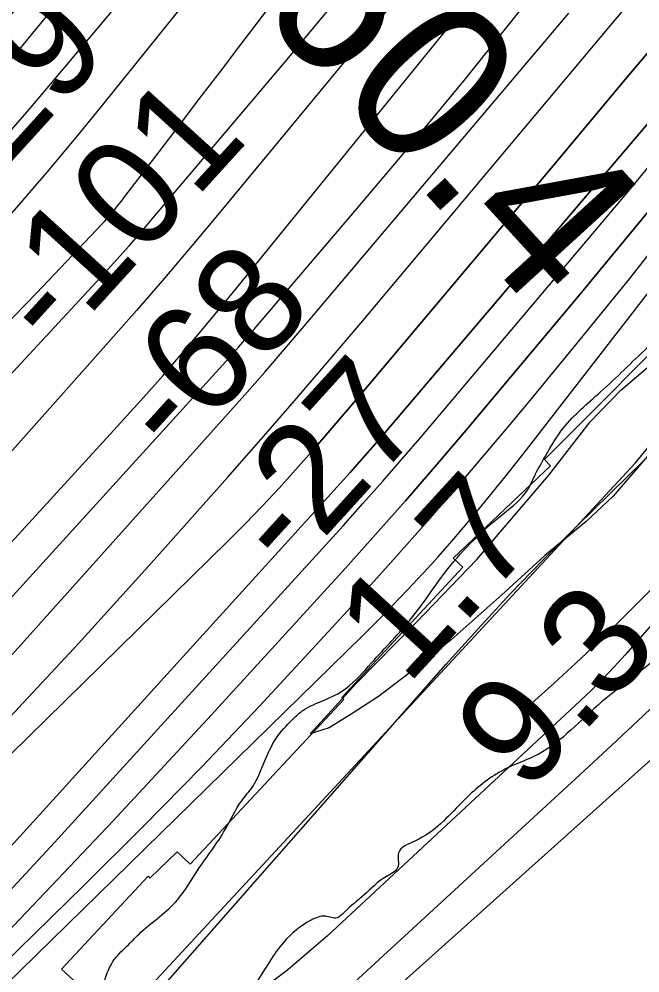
# Model space of a CAD drawing. Extents: x 3855477 to 3893699, y 299188 to 325115.
# Drawn here: x 3874272 to 3874657, y 311366 to 311956 of the extents above; entities that cross this region are included whole.
import ezdxf

# ---------------------------------------------------------------- set-up
doc = ezdxf.new("R2010")
doc.units = 0
for name, color, linetype in [('V-RIVR-EDGE', 7, 'Continuous'), ('V-RIVR-RANG', 7, 'Continuous'), ('V-ROAD-CNTR', 7, 'Continuous'), ('V-RRAP-FSHR', 7, 'Continuous'), ('V-RRAP-RVMT', 7, 'Continuous'), ('V-SURV-IDEN', 7, 'Continuous'), ('V-TOPO-DPTH', 7, 'Continuous'), ('V-TOPO-MAJR', 7, 'Continuous'), ('V-TOPO-MINR', 7, 'Continuous'), ('V-TOPO-WATR', 7, 'Continuous'), ('V-WETL-SWMP', 7, 'Continuous')]:
    doc.layers.add(name, color=color, linetype=linetype)

msp = doc.modelspace()

# ---------------------------------------------------------------- linework, layer by layer
at = {"layer": 'V-RIVR-EDGE'}
for points in [[(3874811.52, 311736.62), (3874801.78, 311726.44), (3874795.95, 311723.06), (3874786.69, 311709.48), (3874774.99, 311692.03), (3874765.73, 311680.4), (3874760.38, 311675.55), (3874756.48, 311671.68), (3874755.02, 311669.74), (3874754.02, 311657.11), (3874750.61, 311652.75), (3874730.64, 311629.98), (3874688.27, 311581.52), (3874662.96, 311557.3), (3874630.84, 311531.64), (3874590.94, 311499.69), (3874578.3, 311494.38), (3874568.09, 311489.06), (3874546.19, 311471.15), (3874517.48, 311447.42), (3874507.27, 311440.16), (3874506.76, 311430.94), (3874499.95, 311425.61), (3874485.83, 311413.99), (3874473.67, 311403.34), (3874469.29, 311399.95), (3874462.01, 311400.94), (3874453.26, 311398.53), (3874436.23, 311384.97), (3874419.17, 311359.76), (3874404.56, 311343.77), (3874391.43, 311336.04), (3874381.7, 311328.78), (3874372.94, 311323.94), (3874334.04, 311300.24), (3874318.95, 311288.14), (3874296.09, 311272.17), (3874286.86, 311271.71), (3874281.03, 311271.72), (3874277.64, 311274.64), (3874275.71, 311279.99), (3874276.22, 311290.19), (3874287.43, 311308.13), (3874304.48, 311328), (3874318.12, 311344.96), (3874324.96, 311360.48), (3874331.3, 311374.06), (3874340.07, 311383.27), (3874347.86, 311391.02), (3874359.54, 311400.7), (3874370.73, 311411.36), (3874382.92, 311429.3), (3874399.98, 311454.51), (3874410.22, 311472.45), (3874417.04, 311481.18), (3874424.36, 311496.7), (3874431.68, 311511.25), (3874441.42, 311522.4), (3874448.72, 311528.69), (3874460.88, 311534.49), (3874474.5, 311541.74), (3874490.56, 311557.73), (3874515.4, 311585.35), (3874537.81, 311615.88), (3874571.89, 311649.79), (3874587.47, 311665.3), (3874591.37, 311673.06), (3874598.2, 311685.67), (3874609.41, 311703.12), (3874632.29, 311725.4), (3874661.5, 311753.01), (3874702.39, 311789.82), (3874747.17, 311834.87), (3874776.88, 311867.34), (3874827.04, 311925), (3874850.9, 311952.14), (3874867.96, 311974.44), (3874897.2, 312017.1), (3874905.96, 312025.82), (3874920.08, 312038.41), (3874931.77, 312053.44), (3874961, 312089.3), (3874980.49, 312116.45), (3874999.99, 312147), (3875008.29, 312165.43), (3875018.53, 312183.37), (3875057.53, 312243.01), (3875088.75, 312298.29), (3875101.43, 312319.15), (3875109.73, 312338.06), (3875120.95, 312356.49), (3875140.44, 312385.1), (3875173.57, 312427.26), (3875193.05, 312450.04), (3875206.2, 312463.61), (3875226.63, 312478.61), (3875238.79, 312488.29), (3875251.94, 312502.83), (3875272.41, 312533.37), (3875289.46, 312552.76), (3875297.77, 312573.13), (3875308, 312589.13), (3875324.13, 312628.43), (3875341.7, 312663.84), (3875369.97, 312705.53), (3875403.13, 312760.33), (3875426.06, 312802.52), (3875441.19, 312835.5), (3875451.43, 312852.48), (3875461.66, 312865.08), (3875475.81, 312890.78), (3875507, 312935.38), (3875519.68, 312956.23), (3875530.41, 312977.09), (3875535.31, 312994.07), (3875538.24, 312999.89), (3875547.5, 313012.98), (3875562.12, 313036.26), (3875575.78, 313060.02), (3875596.74, 313091.05), (3875614.77, 313117.71), (3875626, 313140.03), (3875635.27, 313158.46), (3875644.05, 313172.03), (3875676.21, 313217.12), (3875692.3, 313242.33), (3875722.03, 313284.02), (3875742.49, 313313.11), (3875761.01, 313340.26), (3875780.99, 313367.89), (3875803.4, 313394.54), (3875828.26, 313434.31), (3875845.82, 313463.4), (3875871.16, 313499.76), (3875905.27, 313545.32), (3875928.17, 313577.81), (3875942.31, 313597.68), (3875962.27, 313620.46), (3875979.32, 313640.33), (3875992.46, 313651.95), (3876001.73, 313668.44), (3876009.53, 313680.07), (3876025.59, 313694.6), (3876045.06, 313710.58), (3876065.98, 313728.5), (3876083.98, 313742.54), (3876099.07, 313755.13), (3876123.42, 313784.2), (3876142.91, 313806.98), (3876155.09, 313822.98), (3876187.23, 313861.75), (3876226.68, 313907.78), (3876241.29, 313924.26), (3876248.11, 313930.56), (3876248.61, 313937.84), (3876248.64, 313949.49), (3876252.55, 313958.71), (3876258.39, 313964.04), (3876275.43, 313980.99), (3876296.86, 314007.17), (3876306.12, 314020.74), (3876310.02, 314027.04), (3876325.62, 314048.37), (3876348.02, 314075.03), (3876371.88, 314101.19), (3876401.1, 314135.11), (3876445.42, 314185.03), (3876469.78, 314216.53), (3876498.04, 314253.86), (3876542.37, 314311.05), (3876570.15, 314350.8), (3876588.67, 314375.04), (3876601.82, 314391.52), (3876616.46, 314421.59)], [(3874405.78, 311139.61), (3874436.69, 311179.06), (3874456.17, 311201.36), (3874480.98, 311216.83), (3874531.08, 311249.25), (3874561.22, 311262.29), (3874574.33, 311263.71), (3874595.7, 311263.17), (3874603.97, 311267.52), (3874611.26, 311269.93), (3874619.54, 311280.11), (3874631.7, 311288.34), (3874658.94, 311305.27), (3874678.4, 311320.76), (3874691.54, 311332.87), (3874706.62, 311341.08), (3874713.43, 311347.38), (3874717.34, 311356.6), (3874720.75, 311359.5), (3874744.09, 311374.01), (3874770.84, 311390.46), (3874790.79, 311405.95), (3874814.65, 311431.63), (3874841.43, 311460.22), (3874860.42, 311481.05), (3874866.29, 311495.61), (3874873.11, 311505.79), (3874883.82, 311515.47), (3874898.4, 311520.78), (3874901.34, 311530.97), (3874905.72, 311535.82), (3874911.56, 311540.17), (3874913.04, 311548.43), (3874916.46, 311556.67), (3874920.84, 311560.55), (3874933, 311567.8), (3874938.85, 311577.98), (3874946.64, 311586.71), (3874953.49, 311605.14), (3874966.16, 311624.05), (3874978.83, 311640.53), (3874989.06, 311654.59), (3875001.74, 311675.44), (3875018.31, 311701.62), (3875024.17, 311713.75), (3875029.04, 311719.08), (3875037.8, 311724.4), (3875046.55, 311731.18), (3875051.43, 311739.91), (3875054.86, 311753.01), (3875058.76, 311756.4), (3875064.59, 311758.33), (3875071.45, 311784.54)]]:
    msp.add_spline(points, degree=3, dxfattribs=at)
at = {"layer": 'V-ROAD-CNTR'}
msp.add_lwpolyline([(3874589.9, 311532.81), (3874603.54, 311545.08), (3874617.03, 311557.52), (3874630.36, 311570.13), (3874643.53, 311582.9), (3874656.53, 311595.84), (3874669.37, 311608.95)], dxfattribs=at)
at = {"layer": 'V-RRAP-FSHR'}
msp.add_lwpolyline([(3871160.36, 310198.85), (3872092.5, 310231.31), (3872703.68, 310306.49), (3873146.67, 310475.73), (3873720.65, 310781.07), (3874126.75, 311113.14), (3874653.73, 311681.26), (3875054, 312163.98), (3875195.62, 312370.2), (3875335.24, 312573.22), (3875624.3, 313104.41), (3875810.72, 313383.2), (3876574.37, 314316.24), (3876903.08, 314785.64), (3877140.93, 315153.85), (3877550.36, 315647.05), (3877883.87, 315859.32), (3878150.68, 316128.55), (3878406.81, 316465.09), (3878702.97, 316767.97), (3879162.98, 317098.83), (3879505.75, 317328.5)], dxfattribs=at)
at = {"layer": 'V-RRAP-RVMT'}
for points in [[(3874541.21, 311622.43), (3874601.32, 311679.64), (3874597.67, 311683.49), (3874692.44, 311778.52), (3874689.43, 311781.51), (3874779.51, 311871.9), (3874771.27, 311880.11), (3874863.93, 311976.49)], [(3873813.96, 310885.12), (3873920.14, 310968.59), (3873914.98, 310975.15), (3874016.56, 311046.68), (3874006.73, 311060.57), (3874115.43, 311142.12), (3874102.67, 311159.3), (3874125.29, 311179.21), (3874140.33, 311165.17), (3874235.4, 311267.12), (3874231.58, 311270.69), (3874311.43, 311356.34), (3874298.61, 311368.26), (3874352.23, 311425.7), (3874353.38, 311424.5), (3874370.21, 311440.73), (3874378.3, 311433.19), (3874473.37, 311535.14), (3874472.1, 311536.31), (3874547.19, 311616.86), (3874541.21, 311622.43)]]:
    msp.add_lwpolyline(points, dxfattribs=at)
at = {"layer": 'V-TOPO-DPTH'}
for points in [[(3872569.77, 310319.99), (3873290.58, 310535.1), (3873842.36, 310953.96), (3873864.3, 310972.06), (3873885.88, 310990.58), (3873906.89, 311009.74), (3873927.52, 311029.32), (3874484.8, 311574.28), (3874494.37, 311583.79), (3874503.83, 311593.4), (3874513.14, 311603.17), (3874522.33, 311613.03), (3874523.08, 311613.85), (3874531.75, 311623.45), (3874540.32, 311633.14), (3874548.74, 311642.96), (3874557.06, 311652.86), (3874565.26, 311662.87), (3874573.4, 311672.93), (3874581.44, 311683.07), (3874589.42, 311693.26), (3875088.8, 312337.47)], [(3873287.1, 310734.7), (3873776.82, 311048.41), (3873794.18, 311061.77), (3873811.14, 311075.6), (3873827.5, 311090.14), (3873843.45, 311105.15), (3874169.93, 311425.64), (3874217.2, 311473.01), (3874263.82, 311521.02), (3874309.44, 311569.97), (3874354.4, 311619.55), (3874401.37, 311672.44), (3874422.24, 311696.14), (3874442.98, 311719.95), (3874463.51, 311743.94), (3874483.9, 311768.05), (3874923.01, 312291.58)], [(3873287.1, 310734.7), (3873776.82, 311048.41), (3873794.18, 311061.77), (3873811.14, 311075.6), (3873827.5, 311090.14), (3873843.45, 311105.15), (3874169.93, 311425.64), (3874217.2, 311473.01), (3874263.82, 311521.02), (3874309.44, 311569.97), (3874354.4, 311619.55), (3874401.37, 311672.44), (3874422.24, 311696.14), (3874442.98, 311719.95), (3874463.51, 311743.94), (3874483.9, 311768.05), (3874923.01, 312291.58)], [(3874743.84, 311988.48), (3874495.24, 311696.03), (3874489.36, 311689.18), (3874483.43, 311682.37), (3874477.44, 311675.62), (3874471.4, 311668.91), (3874133.12, 311296.68), (3874089.12, 311249.09), (3874044.58, 311202), (3873999.26, 311155.67), (3873953.41, 311109.85), (3873873.53, 311031.38), (3873867.12, 311025.3), (3873860.58, 311019.36), (3873853.84, 311013.64), (3873846.97, 311008.08), (3873377.56, 310716.12), (3873331.97, 310690.54), (3873286.34, 310665.04), (3873234.86, 310636.4), (3872514.47, 310404.31)], [(3872514.47, 310404.31), (3873234.86, 310636.4), (3873286.34, 310665.04), (3873331.97, 310690.54), (3873377.56, 310716.12), (3873846.97, 311008.08), (3873853.84, 311013.64), (3873860.58, 311019.36), (3873867.12, 311025.3), (3873873.53, 311031.38), (3873953.41, 311109.85), (3873999.26, 311155.67), (3874044.58, 311202), (3874089.12, 311249.09), (3874133.12, 311296.68), (3874471.4, 311668.91), (3874477.44, 311675.62), (3874483.43, 311682.37), (3874489.36, 311689.18), (3874495.24, 311696.03), (3874743.84, 311988.48)], [(3873320.15, 310646.26), (3873844.47, 310981.26), (3873858.96, 310992.99), (3873873.18, 311005.03), (3873886.98, 311017.55), (3873900.51, 311030.37), (3874143.32, 311268.36), (3874206.62, 311331.45), (3874269.21, 311395.23), (3874330.73, 311460.05), (3874391.53, 311525.55), (3874474.46, 311616.41), (3874493.13, 311637.12), (3874511.62, 311657.98), (3874529.85, 311679.07), (3874547.9, 311700.32), (3874618.45, 311784.4), (3874671.19, 311848.15), (3874723.34, 311912.39), (3874774.59, 311977.35)], [(3874774.59, 311977.35), (3874723.34, 311912.39), (3874671.19, 311848.15), (3874618.45, 311784.4), (3874547.9, 311700.32), (3874529.85, 311679.07), (3874511.62, 311657.98), (3874493.13, 311637.12), (3874474.46, 311616.41), (3874391.53, 311525.55), (3874330.73, 311460.05), (3874269.21, 311395.23), (3874206.62, 311331.45), (3874143.32, 311268.36), (3873900.51, 311030.37), (3873886.98, 311017.55), (3873873.18, 311005.03), (3873858.96, 310992.99), (3873844.47, 310981.26), (3873320.15, 310646.26)], [(3874693.55, 311973.49), (3874647.68, 311918.71), (3874601.75, 311863.99), (3874555.78, 311809.3), (3874483.4, 311723.29), (3874473.54, 311711.67), (3874463.63, 311700.1), (3874453.63, 311688.61), (3874443.57, 311677.16), (3874433.35, 311665.86), (3874422.98, 311654.71), (3874412.38, 311643.78), (3874401.62, 311633), (3873862.86, 311104.43), (3873841.77, 311084.59), (3873820.16, 311065.37), (3873797.75, 311047.07), (3873774.82, 311029.38), (3873189.12, 310646.77), (3872540.78, 310446.57)], [(3874693.55, 311973.49), (3874647.68, 311918.71), (3874601.75, 311863.99), (3874555.78, 311809.3), (3874483.4, 311723.29), (3874473.54, 311711.67), (3874463.63, 311700.1), (3874453.63, 311688.61), (3874443.57, 311677.16), (3874433.35, 311665.86), (3874422.98, 311654.71), (3874412.38, 311643.78), (3874401.62, 311633), (3873862.86, 311104.43), (3873841.77, 311084.59), (3873820.16, 311065.37), (3873797.75, 311047.07), (3873774.82, 311029.38), (3873189.12, 310646.77), (3872540.78, 310446.57)], [(3875014.33, 311812.36), (3874965.01, 311793.43), (3874941.23, 311782.6), (3874918.58, 311769.99), (3874897.64, 311754.72), (3874877.83, 311737.67), (3874697.73, 311562.47), (3874678.36, 311543.79), (3874658.89, 311525.21), (3874639.26, 311506.8), (3874619.53, 311488.5), (3874187.36, 311091.01), (3874151.2, 311058.25), (3874114.73, 311025.85), (3874077.78, 310993.99), (3874040.51, 310962.5), (3873983.9, 310915.37), (3873974.72, 310907.7), (3873965.55, 310900), (3873956.42, 310892.27), (3873947.31, 310884.52), (3873696.37, 310670.17), (3874258.83, 311135.18), (3875014.33, 311812.36)]]:
    msp.add_lwpolyline(points, dxfattribs=at)
at = {"layer": 'V-TOPO-MAJR'}
for points in [[(3873663.27, 311200.06), (3873685.05, 311216.86), (3873706.02, 311234.68), (3873726.43, 311253.18), (3874197.93, 311701.4), (3874219.6, 311722.32), (3874241.06, 311743.45), (3874262.19, 311764.9), (3874283.11, 311786.57), (3874323.99, 311829.55), (3874325.24, 311830.94), (3874329.17, 311835.51), (3874331.41, 311838.17), (3874333.62, 311840.85), (3874335.79, 311843.57), (3874337.92, 311846.32), (3874359.04, 311874), (3874371.72, 311890.6), (3874384.39, 311907.2), (3874397.08, 311923.8), (3874409.76, 311940.4), (3874783.71, 312429.53)], [(3872437.91, 310468.61), (3873162.15, 310703.76), (3873184.69, 310715.15), (3873221.85, 310734.58), (3873778.87, 311067.38), (3873790.64, 311076.44), (3873802.14, 311085.82), (3873813.24, 311095.68), (3873824.05, 311105.87), (3873955.87, 311235.35), (3874031.66, 311311.21), (3874106.48, 311388), (3874179.83, 311466.2), (3874252.21, 311545.32), (3874399.77, 311709.72), (3874412.19, 311723.68), (3874424.53, 311737.71), (3874436.74, 311751.86), (3874448.87, 311766.08), (3874612.78, 311959.88)]]:
    msp.add_lwpolyline(points, dxfattribs=at)
at = {"layer": 'V-TOPO-MINR'}
for points in [[(3873262.66, 310595.58), (3873843.22, 310967.85), (3873861.52, 310982.66), (3873879.48, 310997.87), (3873896.92, 311013.66), (3873914.01, 311029.85), (3874312.47, 311419.96), (3874349.17, 311456.48), (3874385.46, 311493.41), (3874421.14, 311530.92), (3874456.4, 311568.84), (3874475.95, 311590.2), (3874500.94, 311617.9), (3874525.66, 311645.83), (3874550, 311674.09), (3874574.08, 311702.59), (3874588.74, 311720.18), (3874619.73, 311757.82), (3874650.42, 311795.7), (3874680.67, 311833.94), (3874710.61, 311872.42), (3875072.72, 312343.43)], [(3874001.34, 311341.28), (3874041.61, 311385.27), (3874331.12, 311701.65), (3874341.26, 311712.84), (3874351.34, 311724.09), (3874361.31, 311735.43), (3874371.22, 311746.83), (3874381.02, 311758.32), (3874390.76, 311769.86), (3874400.4, 311781.49), (3874409.97, 311793.17), (3874817.73, 312295.43)], [(3873287.1, 310734.7), (3873776.82, 311048.41), (3873794.18, 311061.77), (3873811.14, 311075.6), (3873827.5, 311090.14), (3873843.45, 311105.15), (3874169.93, 311425.64), (3874217.2, 311473.01), (3874263.82, 311521.02), (3874309.44, 311569.97), (3874354.4, 311619.55), (3874401.37, 311672.44), (3874422.24, 311696.14), (3874442.98, 311719.95), (3874463.51, 311743.94), (3874483.9, 311768.05), (3874923.01, 312291.58)], [(3874648.8, 312141.5), (3874396.32, 311835.95), (3874379.45, 311815.77), (3874362.42, 311795.72), (3874345.17, 311775.86), (3874327.77, 311756.13), (3874247.07, 311665.68), (3874188.57, 311601.44), (3874129.22, 311537.99), (3874068.61, 311475.76), (3874007.15, 311414.33), (3873767.36, 311179.45), (3873753.69, 311166.71), (3873739.62, 311154.45), (3873724.96, 311142.91), (3873709.9, 311131.85), (3873644.63, 311086.36), (3873596.29, 311053.47), (3873056.19, 310777.94), (3872409.24, 310547.29)], [(3873671.25, 311233.39), (3873683.64, 311244.03), (3873695.7, 311255.07), (3873950.18, 311499.45), (3874009.26, 311557.49), (3874067.44, 311616.41), (3874124.25, 311676.64), (3874180.17, 311737.74), (3874254.03, 311820.34), (3874272.17, 311840.94), (3874290.09, 311861.72), (3874307.69, 311882.78), (3874325.07, 311904.03), (3874517.76, 312143.36)], [(3872785.13, 310875.34), (3872818.4, 310891.25), (3872851.19, 310908.14), (3872883.65, 310925.68), (3872931.23, 310952.32), (3872939.65, 310957.05), (3872948.07, 310961.8), (3872956.47, 310966.58), (3872964.86, 310971.37), (3873635.38, 311313.1), (3873653.78, 311329.75), (3874189.14, 311844.3), (3874198.77, 311853.76), (3874208.25, 311863.36), (3874217.51, 311873.18), (3874226.62, 311883.13), (3874235.56, 311893.25), (3874244.41, 311903.44), (3874253.13, 311913.75), (3874261.76, 311924.13), (3874377.41, 312065.07)], [(3873394.35, 310706.38), (3873845.72, 310994.67), (3873856.4, 311003.32), (3873866.88, 311012.2), (3873877.05, 311021.42), (3873887.02, 311030.88), (3874012.43, 311153.95), (3874084.34, 311225.7), (3874155.42, 311298.25), (3874225.28, 311371.99), (3874294.31, 311446.51), (3874472.95, 311642.64), (3874485.3, 311656.36), (3874497.54, 311670.16), (3874509.63, 311684.1), (3874521.62, 311698.13), (3874646.45, 311845.92), (3874720.05, 311934.48), (3874792.71, 312023.81)], [(3872385.39, 310551.84), (3873061.93, 310842.34), (3873078.48, 310845.97), (3873082.75, 310846.93), (3873087, 310847.94), (3873091.24, 310849), (3873095.46, 310850.1), (3873725.22, 311169.9), (3873731.02, 311174.93), (3873736.65, 311180.15), (3873809.69, 311251.29), (3873851.39, 311292.54), (3873892.67, 311334.21), (3873933.3, 311376.51), (3873973.49, 311419.24), (3874325.28, 311798.97), (3874332.92, 311807.33), (3874340.48, 311815.76), (3874347.92, 311824.29), (3874355.29, 311832.9), (3874437.04, 311929.7), (3874484.76, 311987.13)], [(3872514.47, 310404.31), (3873234.86, 310636.4), (3873286.34, 310665.04), (3873331.97, 310690.54), (3873377.56, 310716.12), (3873846.97, 311008.08), (3873853.84, 311013.64), (3873860.58, 311019.36), (3873867.12, 311025.3), (3873873.53, 311031.38), (3873953.41, 311109.85), (3873999.26, 311155.67), (3874044.58, 311202), (3874089.12, 311249.09), (3874133.12, 311296.68), (3874471.4, 311668.91), (3874477.44, 311675.62), (3874483.43, 311682.37), (3874489.36, 311689.18), (3874495.24, 311696.03), (3874743.84, 311988.48)], [(3872763.92, 310836.27), (3872830.05, 310871.25), (3872924.23, 310922.63), (3872942.84, 310932.81), (3872961.42, 310943.01), (3873658.61, 311248.54), (3873663.22, 311252.51), (3873667.71, 311256.62), (3873732.43, 311318.82), (3873768.87, 311354.45), (3873804.9, 311390.49), (3873840.31, 311427.15), (3873875.3, 311464.2), (3874251.28, 311869.25), (3874258.24, 311876.86), (3874265.13, 311884.54), (3874271.91, 311892.31), (3874278.61, 311900.15), (3874349.92, 311984.82)], [(3873320.15, 310646.26), (3873844.47, 310981.26), (3873858.96, 310992.99), (3873873.18, 311005.03), (3873886.98, 311017.55), (3873900.51, 311030.37), (3874143.32, 311268.36), (3874206.62, 311331.45), (3874269.21, 311395.23), (3874330.73, 311460.05), (3874391.53, 311525.55), (3874474.46, 311616.41), (3874493.13, 311637.12), (3874511.62, 311657.98), (3874529.85, 311679.07), (3874547.9, 311700.32), (3874618.45, 311784.4), (3874671.19, 311848.15), (3874723.34, 311912.39), (3874774.59, 311977.35)], [(3872540.78, 310446.57), (3873189.12, 310646.77), (3873774.82, 311029.38), (3873797.75, 311047.07), (3873820.16, 311065.37), (3873841.77, 311084.59), (3873862.86, 311104.43), (3874401.62, 311633), (3874412.38, 311643.78), (3874422.98, 311654.71), (3874433.35, 311665.86), (3874443.57, 311677.16), (3874453.63, 311688.61), (3874463.63, 311700.1), (3874473.54, 311711.67), (3874483.4, 311723.29), (3874555.78, 311809.3), (3874601.75, 311863.99), (3874647.68, 311918.71), (3874693.55, 311973.49)], [(3873430.41, 310880.31), (3873787.1, 311091.11), (3873793.15, 311096.04), (3873798.98, 311101.23), (3873804.66, 311106.58), (3873873.59, 311174.33), (3873913.29, 311214.01), (3873952.54, 311254.13), (3873991.11, 311294.9), (3874029.22, 311336.12), (3874398.51, 311742.26), (3874403.46, 311747.75), (3874408.37, 311753.27), (3874413.23, 311758.84), (3874418.06, 311764.43), (3874479.06, 311835.74), (3874514.06, 311877.26), (3874548.65, 311919.12), (3874582.62, 311961.48)], [(3874633.89, 311548.01), (3874626.77, 311540.92), (3874619.52, 311533.96), (3874463.42, 311388.81), (3874438.79, 311367.83), (3874413.11, 311348.37), (3874385.85, 311331.2), (3874357.53, 311315.56), (3874347.97, 311316.13), (3874341.68, 311319.22), (3874340.31, 311326.09), (3874342.22, 311335.48), (3874536.56, 311556.66), (3874556.35, 311578.67), (3874576.45, 311600.38), (3874597.04, 311621.63), (3874617.96, 311642.58), (3874881.21, 311900.43)], [(3874867.65, 311813.11), (3874647.53, 311562.77), (3874640.78, 311555.32), (3874633.89, 311548.01)]]:
    msp.add_lwpolyline(points, dxfattribs=at)
at = {"layer": 'V-TOPO-WATR'}
for points in [[(3872569.77, 310319.99), (3873290.58, 310535.1), (3873842.36, 310953.96), (3873864.3, 310972.06), (3873885.88, 310990.58), (3873906.89, 311009.74), (3873927.52, 311029.32), (3874484.8, 311574.28), (3874494.37, 311583.79), (3874503.83, 311593.4), (3874513.14, 311603.17), (3874522.33, 311613.03), (3874523.08, 311613.85), (3874531.75, 311623.45), (3874540.32, 311633.14), (3874548.74, 311642.96), (3874557.06, 311652.86), (3874565.26, 311662.87), (3874573.4, 311672.93), (3874581.44, 311683.07), (3874589.42, 311693.26), (3875088.8, 312337.47)], [(3875014.33, 311812.36), (3874965.01, 311793.43), (3874941.23, 311782.6), (3874918.58, 311769.99), (3874897.64, 311754.72), (3874877.83, 311737.67), (3874697.73, 311562.47), (3874678.36, 311543.79), (3874658.89, 311525.21), (3874639.26, 311506.8), (3874619.53, 311488.5), (3874187.36, 311091.01), (3874151.2, 311058.25), (3874114.73, 311025.85), (3874077.78, 310993.99), (3874040.51, 310962.5), (3873983.9, 310915.37), (3873974.72, 310907.7), (3873965.55, 310900), (3873956.42, 310892.27), (3873947.31, 310884.52), (3873696.37, 310670.17)]]:
    msp.add_lwpolyline(points, dxfattribs=at)
at = {"layer": 'V-WETL-SWMP'}
msp.add_lwpolyline([(3874663.96, 311688.48), (3874640.1, 311660.93), (3874623.5, 311645.13), (3874597.78, 311624.19), (3874573.31, 311601.72), (3874539.85, 311571.92), (3874514.77, 311551.96), (3874494.91, 311536.86), (3874478.08, 311526.04), (3874464.29, 311517.48), (3874452.61, 311513.85), (3874481.12, 311545), (3874518.34, 311582.84), (3874555.7, 311621.68), (3874600.29, 311673.84), (3874625.98, 311706.99), (3874644.81, 311726.5), (3874664.24, 311743)], dxfattribs=at)

# ---------------------------------------------------------------- texts
at = {"layer": 'V-RIVR-RANG'}
for s, rotation, p in [('-129', 47.75692, (3874209.97, 311804.28)), ('-101', 47.75692, (3874294.48, 311748.59)), ('-68', 47.75692, (3874369.58, 311682.54)), ('-27', 47.75692, (3874439.9, 311611.23)), ('1.7', 47.47833, (3874512.46, 311543)), ('9.3', 47.47833, (3874586.32, 311475.59))]:
    msp.add_text(s, height=67, rotation=rotation, dxfattribs=at).set_placement(p)
at = {"layer": 'V-SURV-IDEN'}
msp.add_text('1226+60.4', height=100, rotation=312.41155, dxfattribs=at).set_placement((3874162.72, 312243.47))

doc.saveas('drawing.dxf')
